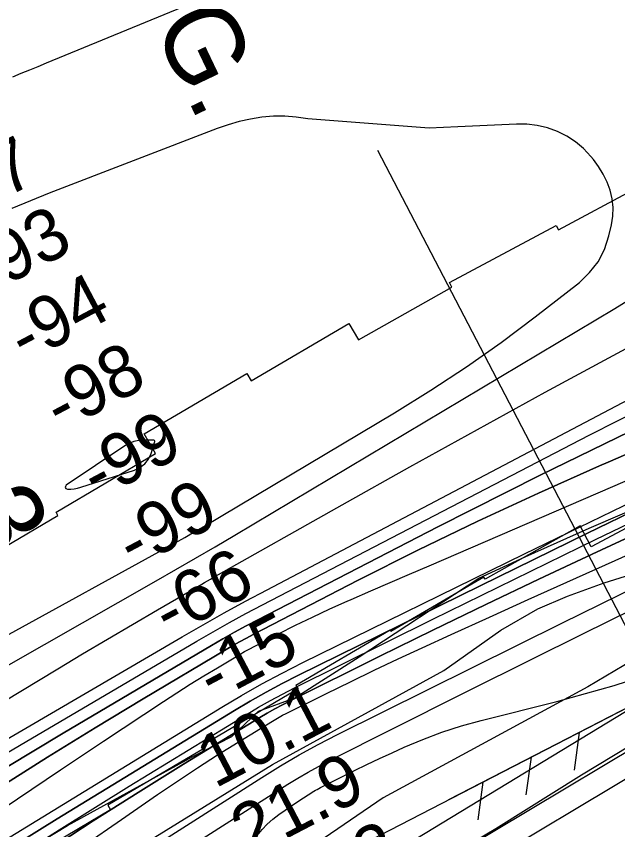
# Model space of a CAD drawing. Extents: x 3508733 to 3546731, y 546897 to 572481.
# Drawn here: x 3514066 to 3514843, y 561815 to 562864 of the extents above; entities that cross this region are included whole.
import ezdxf

# ---------------------------------------------------------------- set-up
doc = ezdxf.new("R2010")
doc.units = 0
for name, color, linetype in [('V-CHAN-NAID', 7, 'Continuous'), ('V-FLOD-BASE', 7, 'Continuous'), ('V-LEVE-TOET', 7, 'Continuous'), ('V-RIVR-EDGE', 7, 'Continuous'), ('V-RIVR-RANG', 7, 'Continuous'), ('V-RRAP-FSHR', 7, 'Continuous'), ('V-RRAP-RVMT', 7, 'Continuous'), ('V-SITE-VEGE', 7, 'Continuous'), ('V-SURV-LINE', 7, 'Continuous'), ('V-TOPO-DPTH', 7, 'Continuous'), ('V-TOPO-GNAM-IDEN', 7, 'Continuous'), ('V-TOPO-MAJR', 7, 'Continuous'), ('V-TOPO-MINR', 7, 'Continuous'), ('V-TOPO-WATR', 7, 'Continuous')]:
    doc.layers.add(name, color=color, linetype=linetype)

msp = doc.modelspace()

# ---------------------------------------------------------------- linework, layer by layer
at = {"layer": 'V-FLOD-BASE'}
msp.add_lwpolyline([(3513662.1, 561204.5), (3513849, 561313.5), (3514081.8, 561454.7), (3514282.1, 561580.3), (3514329.7, 561606.5), (3514405.6, 561648.8), (3514521.9, 561719.7), (3514623.6, 561779.8), (3514685.3, 561816.7), (3514795.8, 561885.8), (3514938, 561971.5), (3514970.9, 561991.2), (3514986.7, 562000.7), (3515009.7, 562009.1), (3515037.9, 562019.3), (3515101.5, 562046.8), (3515227.4, 562099.4), (3515386.2, 562167.6), (3515543.3, 562235.7), (3515619.1, 562275.7), (3515655, 562293)], dxfattribs=at)
at = {"layer": 'V-LEVE-TOET'}
msp.add_lwpolyline([(3513642.8, 561234.3), (3513826.8, 561342.7), (3514096.5, 561510.6), (3514311.6, 561641.6), (3514557.8, 561788.7), (3514864.6, 561974.5), (3514934.5, 562015.6), (3514978, 562035.9), (3515088.1, 562076.6), (3515256.8, 562157.2), (3515483.3, 562255.2), (3515628.6, 562328), (3515649.1, 562342.3), (3515657.3, 562346.5), (3515678.6, 562346), (3515707.4, 562351.5), (3515731, 562357.5), (3515757.5, 562367.1), (3515911.6, 562431.1), (3516158.1, 562542.2), (3516377.5, 562635.5), (3516658.1, 562755.1)], dxfattribs=at)
at = {"layer": 'V-RIVR-EDGE'}
msp.add_lwpolyline([(3514047.1, 561768.8), (3514132.5, 561820.3), (3514294.2, 561909.3), (3514344.7, 561935), (3514379, 561967.9), (3514425.9, 561985.2), (3514508.9, 562037.8), (3514663.4, 562139.5), (3514722.9, 562167), (3514805.8, 562204), (3514894.8, 562242.2), (3515097.3, 562332.4), (3515147.8, 562345.4), (3515240.3, 562364.4), (3515277.5, 562360.7), (3515339.9, 562375.6), (3515380.2, 562395.9), (3515440.3, 562412.5), (3515469.2, 562434.1), (3515508.2, 562452.6), (3515552.1, 562484.9)], dxfattribs=at)
at = {"layer": 'V-RIVR-RANG'}
msp.add_line((3514921.3, 561945.8), (3514533, 562690.7), dxfattribs=at)
at = {"layer": 'V-RRAP-FSHR'}
for p, q in [((3514792.9, 561940.3), (3514786.3, 561891.9)), ((3514730.7, 561908.3), (3514724.1, 561859.9)), ((3514668.4, 561876.2), (3514661.9, 561827.8))]:
    msp.add_line(p, q, dxfattribs=at)
for points in [[(3512861.8, 560815), (3513646.8, 561263.9), (3514508.5, 561793.8), (3515097.9, 562097.5), (3515670.4, 562357.8), (3516323, 562639.4), (3516750.7, 562812.2), (3516861, 562862.4), (3516910.1, 562722)], [(3514624.7, 561853.7), (3515097.9, 562097.5), (3515670.4, 562357.8), (3515764.4, 562398.4)]]:
    msp.add_lwpolyline(points, dxfattribs=at)
at = {"layer": 'V-RRAP-RVMT'}
for p, q in [((3514765.9, 562588.4), (3514896.1, 562658.1)), ((3514625.4, 562520.4), (3514762.9, 562594.1)), ((3514762.9, 562594.1), (3514765.9, 562588.4)), ((3514507.9, 562446.8), (3514628.6, 562514.4)), ((3514628.6, 562514.4), (3514625.4, 562520.4)), ((3514369.4, 562393.8), (3514495.7, 562467.6)), ((3514495.7, 562467.6), (3514507.9, 562446.8)), ((3514231.2, 562325.5), (3514363.9, 562403.2)), ((3514363.9, 562403.2), (3514369.4, 562393.8)), ((3514246.1, 562300.1), (3514231.2, 562325.5)), ((3514117.6, 562224.3), (3514246.1, 562300.1)), ((3514938.2, 562249.5), (3514808.1, 562179.7)), ((3513995.6, 562146.9), (3514120, 562220.2)), ((3514120, 562220.2), (3514117.6, 562224.3)), ((3514793.9, 562206.7), (3514671.4, 562138.1)), ((3514808.1, 562179.7), (3514793.9, 562206.7)), ((3514669.9, 562140.8), (3514549.7, 562070.6)), ((3514671.4, 562138.1), (3514669.9, 562140.8)), ((3514548.8, 562072.1), (3514427.3, 562001.1)), ((3514549.7, 562070.6), (3514548.8, 562072.1)), ((3514427.3, 562001.1), (3514430, 561996.6)), ((3514430, 561996.6), (3514305.7, 561923.3)), ((3514308.1, 561919.2), (3514184.6, 561846.4)), ((3514305.7, 561923.3), (3514308.1, 561919.2)), ((3514184.6, 561846.4), (3514188, 561840.6)), ((3514188, 561840.6), (3514072.3, 561772.2))]:
    msp.add_line(p, q, dxfattribs=at)
at = {"layer": 'V-SITE-VEGE'}
msp.add_lwpolyline([(3514032.3, 561680.5), (3514172, 561760), (3514397, 561899), (3514618, 562020.3), (3514691.6, 562072.2), (3514739.3, 562099.7), (3514777.7, 562115.9), (3514824.9, 562133.3), (3514915.7, 562161.6), (3515046.7, 562213.2), (3515090.3, 562232.4), (3515228.3, 562288.2), (3515256.1, 562288.3), (3515294, 562280.9), (3515324.2, 562268), (3515337.9, 562258.6), (3515332, 562246.2), (3515005.9, 562106), (3514908.6, 562061.1), (3514803.8, 561999), (3514539.7, 561856.1), (3514337.2, 561717.8), (3514096.2, 561580.4), (3513960.1, 561502.8)], dxfattribs=at)
at = {"layer": 'V-SURV-LINE'}
for points in [[(3512862.4, 560725.7), (3514962.1, 561980.3)], [(3514977.5, 561954.6), (3512862.6, 560690.9)]]:
    msp.add_lwpolyline(points, dxfattribs=at)
at = {"layer": 'V-TOPO-DPTH'}
for points in [[(3516831.8, 563098), (3516198.7, 562837.9), (3516126.2, 562807.7), (3516054, 562777), (3515982, 562745.6), (3515910.3, 562713.7), (3515774.9, 562652.6), (3515771, 562650.9), (3515767.1, 562649.1), (3515763.3, 562647.3), (3515759.4, 562645.6), (3515221.1, 562395.7), (3515081.4, 562330.3), (3514942.1, 562264.3), (3514803.3, 562197.3), (3514664.8, 562129.6), (3514430.6, 562014.1), (3514409.6, 562003.4), (3514388.7, 561992.3), (3514368.1, 561980.6), (3514347.8, 561968.5), (3514119.2, 561828.8), (3514008.2, 561760)], [(3514008.2, 561760), (3514119.2, 561828.8), (3514347.8, 561968.5), (3514368.1, 561980.6), (3514388.7, 561992.3), (3514409.6, 562003.4), (3514430.6, 562014.1), (3514664.8, 562129.6), (3514803.3, 562197.3), (3514942.1, 562264.3), (3515081.4, 562330.3), (3515221.1, 562395.7), (3515759.4, 562645.6), (3515763.3, 562647.3), (3515767.1, 562649.1), (3515771, 562650.9), (3515774.9, 562652.6), (3515910.3, 562713.7), (3515982, 562745.6), (3516054, 562777), (3516126.2, 562807.7), (3516198.7, 562837.9), (3516831.8, 563098)], [(3513960.6, 561609.5), (3514071.9, 561683.1), (3514184, 561755.6), (3514383.1, 561882.4), (3514407.1, 561897.1), (3514431.3, 561911.3), (3514456, 561924.7), (3514481, 561937.6), (3514771.3, 562081.9), (3514942.1, 562165.7), (3515113.3, 562248.6), (3515285.3, 562329.9), (3515457.7, 562410.2), (3515787, 562561.7), (3515796.4, 562566.1), (3515805.9, 562570.4), (3515815.3, 562574.6), (3515824.8, 562578.8), (3516117.4, 562708.7), (3516248.3, 562766.1), (3516379.6, 562822.8), (3516511.2, 562878.4), (3516643.2, 562933.2)], [(3515545.5, 562630.3), (3515508.4, 562614.4), (3515471.3, 562598.6), (3515434.1, 562582.7), (3515397, 562566.8), (3515359.9, 562550.9), (3515144.4, 562458.2), (3515009.3, 562398.4), (3514875.1, 562336.7), (3514742.3, 562272.2), (3514610.3, 562205.7), (3514378.1, 562085.7), (3514363, 562077.8), (3514348, 562069.6), (3514333.1, 562061.2), (3514318.3, 562052.7), (3514126.9, 561939.6), (3514017, 561873.7)], [(3515545.5, 562630.3), (3515508.4, 562614.4), (3515471.3, 562598.6), (3515434.1, 562582.7), (3515397, 562566.8), (3515359.9, 562550.9), (3515144.4, 562458.2), (3515009.3, 562398.4), (3514875.1, 562336.7), (3514742.3, 562272.2), (3514610.3, 562205.7), (3514378.1, 562085.7), (3514363, 562077.8), (3514348, 562069.6), (3514333.1, 562061.2), (3514318.3, 562052.7), (3514126.9, 561939.6), (3514017, 561873.7)], [(3515561.1, 562607), (3515468.2, 562565.4), (3515375.1, 562524.1), (3515281.8, 562483.4), (3515188.3, 562443.1), (3515170, 562435.3), (3515085, 562398.9), (3515000.1, 562362.4), (3514915.2, 562325.8), (3514830.3, 562289.1), (3514818.8, 562284.2), (3514740.1, 562249.1), (3514661.9, 562213), (3514584.4, 562175.3), (3514507.5, 562136.6), (3514372.1, 562066.6), (3514363.3, 562061.9), (3514354.5, 562057.2), (3514345.8, 562052.3), (3514337.2, 562047.3), (3514230, 561983.6), (3514168.1, 561946.3), (3514106.6, 561908.4), (3514045.5, 561869.8)], [(3514045.5, 561869.8), (3514106.6, 561908.4), (3514168.1, 561946.3), (3514230, 561983.6), (3514337.2, 562047.3), (3514345.8, 562052.3), (3514354.5, 562057.2), (3514363.3, 562061.9), (3514372.1, 562066.6), (3514507.5, 562136.6), (3514584.4, 562175.3), (3514661.9, 562213), (3514740.1, 562249.1), (3514818.8, 562284.2), (3514830.3, 562289.1), (3514915.2, 562325.8), (3515000.1, 562362.4), (3515085, 562398.9), (3515170, 562435.3), (3515188.3, 562443.1), (3515281.8, 562483.4), (3515375.1, 562524.1), (3515468.2, 562565.4), (3515561.1, 562607)], [(3515568.2, 562521.2), (3515514.8, 562496.7), (3515461.4, 562472.1), (3515379.7, 562434.4), (3515285.5, 562390.9), (3515191.3, 562347.4), (3515097.1, 562303.7), (3515003, 562260), (3514809.5, 562170.2), (3514740.7, 562137.9), (3514672.2, 562105.3), (3514603.9, 562072.2), (3514535.7, 562038.7), (3514419.9, 561981.3), (3514409.9, 561976.1), (3514400, 561970.8), (3514390.2, 561965.3), (3514380.5, 561959.5), (3514282.2, 561899.4), (3514223.6, 561863.1), (3514165.5, 561826.2), (3514108, 561788.4), (3514050.8, 561750)], [(3515568.2, 562521.2), (3515514.8, 562496.7), (3515461.4, 562472.1), (3515379.7, 562434.4), (3515285.5, 562390.9), (3515191.3, 562347.4), (3515097.1, 562303.7), (3515003, 562260), (3514809.5, 562170.2), (3514740.7, 562137.9), (3514672.2, 562105.3), (3514603.9, 562072.2), (3514535.7, 562038.7), (3514419.9, 561981.3), (3514409.9, 561976.1), (3514400, 561970.8), (3514390.2, 561965.3), (3514380.5, 561959.5), (3514282.2, 561899.4), (3514223.6, 561863.1), (3514165.5, 561826.2), (3514108, 561788.4), (3514050.8, 561750)], [(3514012.2, 561817.5), (3514067.7, 561854.9), (3514123.4, 561892.1), (3514179.1, 561929.1), (3514256.5, 561980.4), (3514273.7, 561991.6), (3514290.9, 562002.6), (3514308.3, 562013.3), (3514325.8, 562023.9), (3514356.1, 562041.9), (3514358.6, 562043.3), (3514361, 562044.7), (3514363.5, 562046.1), (3514366.1, 562047.4), (3514404.7, 562067.4), (3514426.6, 562078.5), (3514448.7, 562089.2), (3514471, 562099.6), (3514493.4, 562109.6), (3514498.6, 562111.8), (3514523.7, 562122.8), (3514548.9, 562133.7), (3514574, 562144.6), (3514599.2, 562155.4), (3514871, 562272.4)], [(3514012.2, 561817.5), (3514067.7, 561854.9), (3514123.4, 561892.1), (3514179.1, 561929.1), (3514256.5, 561980.4), (3514273.7, 561991.6), (3514290.9, 562002.6), (3514308.3, 562013.3), (3514325.8, 562023.9), (3514356.1, 562041.9), (3514358.6, 562043.3), (3514361, 562044.7), (3514363.5, 562046.1), (3514366.1, 562047.4), (3514404.7, 562067.4), (3514426.6, 562078.5), (3514448.7, 562089.2), (3514471, 562099.6), (3514493.4, 562109.6), (3514498.6, 562111.8), (3514523.7, 562122.8), (3514548.9, 562133.7), (3514574, 562144.6), (3514599.2, 562155.4), (3514871, 562272.4)]]:
    msp.add_lwpolyline(points, dxfattribs=at)
at = {"layer": 'V-TOPO-MAJR'}
for points in [[(3513841.2, 561789.1), (3514299.3, 562058.1), (3514320.3, 562070.2), (3514341.4, 562082.1), (3514362.7, 562093.6), (3514384.1, 562105), (3514805.7, 562323.6), (3514955.3, 562399.4), (3515105.9, 562473.5), (3515257.8, 562544.8), (3515410.5, 562614.2), (3515697.9, 562741.7), (3515707.6, 562746), (3515717.4, 562750.3), (3515727.1, 562754.5), (3515736.9, 562758.7), (3515936, 562844.3), (3516045.3, 562891.3), (3516154.7, 562938.2), (3516264, 562985.1), (3516373.4, 563031.9), (3516763.5, 563199)], [(3514245.2, 562316.1), (3514244.9, 562316.8), (3514244.7, 562317), (3514244, 562317.4), (3514243.7, 562317.4), (3514231, 562317.4), (3514224.5, 562316.9), (3514218.1, 562315.5), (3514212.1, 562313.1), (3514206.4, 562310), (3514130.8, 562259.4), (3514129.8, 562257.7), (3514129.6, 562256.2), (3514130.5, 562255.1), (3514132.3, 562254.1), (3514136.7, 562254.2), (3514141.1, 562254.5), (3514145.4, 562255.4), (3514149.7, 562256.5), (3514219.1, 562278.8), (3514226.2, 562282.3), (3514232.3, 562286.8), (3514236.8, 562292.9), (3514240.3, 562300), (3514245.2, 562315.4), (3514245.2, 562316.1)]]:
    msp.add_lwpolyline(points, dxfattribs=at)
at = {"layer": 'V-TOPO-MINR'}
for points in [[(3513490.6, 561602.8), (3514280.3, 562063.7), (3514307.5, 562079.3), (3514334.8, 562094.7), (3514362.3, 562109.7), (3514389.9, 562124.4), (3515299.2, 562602.6), (3515364.4, 562636.3), (3515429.9, 562669.5), (3515495.8, 562701.8), (3515562, 562733.5), (3515629.4, 562765.3), (3515662.1, 562780.7), (3515695, 562795.9), (3515727.9, 562810.9), (3515760.8, 562825.8), (3515924.9, 562899.6), (3516039.1, 562953.1), (3516152, 563009), (3516263, 563068.5), (3516372.9, 563130.4), (3516600.1, 563263.1)], [(3514008.2, 561760), (3514119.2, 561828.8), (3514347.8, 561968.5), (3514368.1, 561980.6), (3514388.7, 561992.3), (3514409.6, 562003.4), (3514430.6, 562014.1), (3514664.8, 562129.6), (3514803.3, 562197.3), (3514942.1, 562264.3), (3515081.4, 562330.3), (3515221.1, 562395.7), (3515759.4, 562645.6), (3515763.3, 562647.3), (3515767.1, 562649.1), (3515771, 562650.9), (3515774.9, 562652.6), (3515910.3, 562713.7), (3515982, 562745.6), (3516054, 562777), (3516126.2, 562807.7), (3516198.7, 562837.9), (3516831.8, 563098)], [(3514031.4, 561757.9), (3514121.5, 561814.9), (3514212, 561871.1), (3514364.1, 561964), (3514379.1, 561972.9), (3514394.3, 561981.6), (3514409.7, 561989.8), (3514425.3, 561997.8), (3514604.1, 562086.4), (3514709.3, 562138.2), (3514814.7, 562189.6), (3514920.4, 562240.4), (3515026.3, 562290.7), (3515770, 562641.8), (3515770.6, 562642.1), (3515771.2, 562642.3), (3515783.1, 562647.8), (3515789.4, 562650.6), (3515795.7, 562653.4), (3515802, 562656.1), (3515808.3, 562658.7), (3516854.6, 563088.9)], [(3513922.5, 561722.9), (3514331.4, 561973), (3514357.1, 561988.2), (3514383.1, 562002.9), (3514409.4, 562016.9), (3514436, 562030.5), (3514722.2, 562170.8), (3514892.4, 562253.4), (3515063.1, 562335.1), (3515234.4, 562415.4), (3515406.2, 562494.8), (3515746.2, 562650.3), (3515754.5, 562654.1), (3515762.8, 562657.9), (3515771.2, 562661.6), (3515779.5, 562665.4), (3516073.5, 562797.2), (3516204.7, 562855.4), (3516336.2, 562912.8), (3516468.2, 562969), (3516600.6, 563024.5)], [(3513960.6, 561609.5), (3514071.9, 561683.1), (3514184, 561755.6), (3514383.1, 561882.4), (3514407.1, 561897.1), (3514431.3, 561911.3), (3514456, 561924.7), (3514481, 561937.6), (3514771.3, 562081.9), (3514942.1, 562165.7), (3515113.3, 562248.6), (3515285.3, 562329.9), (3515457.7, 562410.2), (3515787, 562561.7), (3515796.4, 562566.1), (3515805.9, 562570.4), (3515815.3, 562574.6), (3515824.8, 562578.8), (3516117.4, 562708.7), (3516248.3, 562766.1), (3516379.6, 562822.8), (3516511.2, 562878.4), (3516643.2, 562933.2)], [(3514432.8, 562938.3), (3514104.8, 562803.4), (3514094, 562798.9), (3514083.2, 562794.4), (3514072.3, 562790), (3514061.5, 562785.5)], [(3513716.1, 561833.5), (3514246.8, 562135.7), (3514272.3, 562150.3), (3514297.7, 562165.1), (3514323.1, 562179.9), (3514348.3, 562194.9), (3514838.9, 562487), (3514940.2, 562549.8), (3515040.1, 562614.8), (3515137.6, 562683.4), (3515233.6, 562754.1), (3515415.3, 562893.1)], [(3513385.6, 561579.6), (3514120, 562022.6), (3514152, 562041.8), (3514184.1, 562060.8), (3514216.2, 562079.7), (3514248.5, 562098.5), (3514305.6, 562131.6), (3514309.3, 562133.8), (3514313.1, 562135.9), (3514316.8, 562138), (3514320.6, 562140.2), (3514487, 562233.9), (3514574.1, 562282.7), (3514661.4, 562331.1), (3514748.9, 562379), (3514836.7, 562426.6), (3515618.5, 562848.2)], [(3514057.2, 562067.2), (3514258.8, 562177.9), (3514271.3, 562184.8), (3514283.7, 562191.8), (3514296, 562198.9), (3514308.3, 562206.1), (3514554.6, 562352.6), (3514601.3, 562381.6), (3514647.2, 562411.7), (3514692, 562443.4), (3514736, 562476.3), (3514793, 562520.6), (3514806.2, 562533.3), (3514817.3, 562547.3), (3514825.3, 562563.3), (3514831.2, 562580.7), (3514834.5, 562595.1), (3514836.1, 562606.3), (3514836.5, 562617.4), (3514835.2, 562628.5), (3514832.7, 562639.5), (3514828.7, 562650.2), (3514823.9, 562660.4), (3514817.9, 562670), (3514811.2, 562679.2), (3514807.8, 562683.3), (3514798.3, 562693.2), (3514788.1, 562701.9), (3514776.8, 562709.2), (3514764.7, 562715.4), (3514751.8, 562719.9), (3514738.7, 562723.1), (3514725.3, 562724.6), (3514711.7, 562724.9), (3514636, 562721.4), (3514617.5, 562720.6), (3514599, 562719.6), (3514442.5, 562731.7), (3514427.7, 562733.9), (3514413, 562735.1), (3514398.1, 562734.9), (3514383.3, 562733.8), (3514368.5, 562731.3), (3514353.9, 562728.2), (3514339.6, 562724), (3514325.4, 562719.2), (3514108.7, 562635.8), (3514084.5, 562626.1), (3514060.4, 562615.9)], [(3514017, 561873.7), (3514126.9, 561939.6), (3514318.3, 562052.7), (3514333.1, 562061.2), (3514348, 562069.6), (3514363, 562077.8), (3514378.1, 562085.7), (3514610.3, 562205.7), (3514742.3, 562272.2), (3514875.1, 562336.7), (3515009.3, 562398.4), (3515144.4, 562458.2), (3515359.9, 562550.9), (3515397, 562566.8), (3515434.1, 562582.7), (3515471.3, 562598.6), (3515508.4, 562614.4), (3515545.5, 562630.3)], [(3514045.5, 561869.8), (3514106.6, 561908.4), (3514168.1, 561946.3), (3514230, 561983.6), (3514337.2, 562047.3), (3514345.8, 562052.3), (3514354.5, 562057.2), (3514363.3, 562061.9), (3514372.1, 562066.6), (3514507.5, 562136.6), (3514584.4, 562175.3), (3514661.9, 562213), (3514740.1, 562249.1), (3514818.8, 562284.2), (3514830.3, 562289.1), (3514915.2, 562325.8), (3515000.1, 562362.4), (3515085, 562398.9), (3515170, 562435.3), (3515188.3, 562443.1), (3515281.8, 562483.4), (3515375.1, 562524.1), (3515468.2, 562565.4), (3515561.1, 562607)], [(3514057.8, 561633.2), (3514120.4, 561678.2), (3514183.6, 561722.4), (3514247.6, 561765.2), (3514312.3, 561807.2), (3514416.7, 561873.5), (3514429.7, 561881.5), (3514442.9, 561889.2), (3514456.3, 561896.5), (3514469.9, 561903.6), (3514640.2, 561989.2), (3514739.2, 562038.6), (3514838.4, 562087.6), (3514937.9, 562135.9), (3515037.5, 562183.9), (3515811.4, 562553)], [(3514153.6, 561794.4), (3514202.2, 561828.2), (3514248.5, 561860.2), (3514274.2, 561877.7), (3514300, 561894.8), (3514326.2, 561911.5), (3514352.5, 561927.9), (3514396.8, 561955), (3514401.2, 561957.6), (3514405.6, 561960.1), (3514410.1, 561962.5), (3514414.6, 561964.8), (3514466.8, 561990.7), (3514497.5, 562005.8), (3514528.3, 562020.6), (3514559.2, 562035.2), (3514590.3, 562049.5), (3514627.5, 562066.5), (3514677.2, 562089.2), (3514726.9, 562111.7), (3514776.8, 562134.2), (3514826.6, 562156.6), (3515116.4, 562286.4)], [(3514012.2, 561817.5), (3514067.7, 561854.9), (3514123.4, 561892.1), (3514179.1, 561929.1), (3514256.5, 561980.4), (3514273.7, 561991.6), (3514290.9, 562002.6), (3514308.3, 562013.3), (3514325.8, 562023.9), (3514356.1, 562041.9), (3514358.6, 562043.3), (3514361, 562044.7), (3514363.5, 562046.1), (3514366.1, 562047.4), (3514404.7, 562067.4), (3514426.6, 562078.5), (3514448.7, 562089.2), (3514471, 562099.6), (3514493.4, 562109.6), (3514498.6, 562111.8), (3514523.7, 562122.8), (3514548.9, 562133.7), (3514574, 562144.6), (3514599.2, 562155.4), (3514871, 562272.4)], [(3514377.4, 561807.6), (3514383.5, 561815.1), (3514390.3, 561822), (3514397.6, 561828.5), (3514405.3, 561834.5), (3514413.2, 561840.3), (3514421.3, 561845.9), (3514429.5, 561851.3), (3514450.4, 561864.5), (3514452.5, 561865.8), (3514454.6, 561867), (3514458.9, 561869.3), (3514486.6, 561883.3), (3514502.6, 561891.3), (3514518.8, 561899.1), (3514535, 561906.7), (3514551.3, 561914.2), (3514566.7, 561921.2), (3514591, 561931.4), (3514615.6, 561940.7), (3514640.7, 561948.7), (3514666.1, 561955.7), (3514764.1, 561980.1), (3514837.9, 562000.9), (3514910.7, 562024.6)]]:
    msp.add_lwpolyline(points, dxfattribs=at)
at = {"layer": 'V-TOPO-WATR'}
msp.add_lwpolyline([(3514050.8, 561750), (3514108, 561788.4), (3514165.5, 561826.2), (3514223.6, 561863.1), (3514282.2, 561899.4), (3514380.5, 561959.5), (3514390.2, 561965.3), (3514400, 561970.8), (3514409.9, 561976.1), (3514419.9, 561981.3), (3514535.7, 562038.7), (3514603.9, 562072.2), (3514672.2, 562105.3), (3514740.7, 562137.9), (3514809.5, 562170.2), (3515003, 562260), (3515097.1, 562303.7), (3515191.3, 562347.4), (3515285.5, 562390.9), (3515379.7, 562434.4), (3515461.4, 562472.1), (3515514.8, 562496.7), (3515568.2, 562521.2)], dxfattribs=at)

# ---------------------------------------------------------------- texts
at = {"layer": 'V-CHAN-NAID'}
msp.add_text('MARATHON ASHLAND NO. 3 ', height=100, rotation=299.8115, dxfattribs=at).set_placement((3513122.6, 563738.2))
at = {"layer": 'V-RIVR-RANG'}
for s, rotation, p in [('-87', 27.8939, (3513983, 562592.4)), ('-93', 27.8939, (3514027.9, 562503)), ('-94', 27.8939, (3514077.5, 562416.1)), ('-98', 27.8939, (3514123.4, 562327.3)), ('-99', 27.8939, (3514170.6, 562239.1)), ('-99', 27.8939, (3514217.2, 562150.7)), ('-66', 27.8939, (3514263.5, 562062)), ('-15', 27.8939, (3514320.8, 561979.2)), ('10.1', 27.6083, (3514322.7, 561867.7)), ('21.9', 27.6083, (3514366.9, 561778)), ('21.2', 27.6083, (3514413.7, 561689.6))]:
    msp.add_text(s, height=67, rotation=rotation, dxfattribs=at).set_placement(p)
at = {"layer": 'V-TOPO-GNAM-IDEN'}
msp.add_text('LDG.', height=100, rotation=295.5017, dxfattribs=at).set_placement((3514168.1, 563007.1))

doc.saveas('drawing.dxf')
